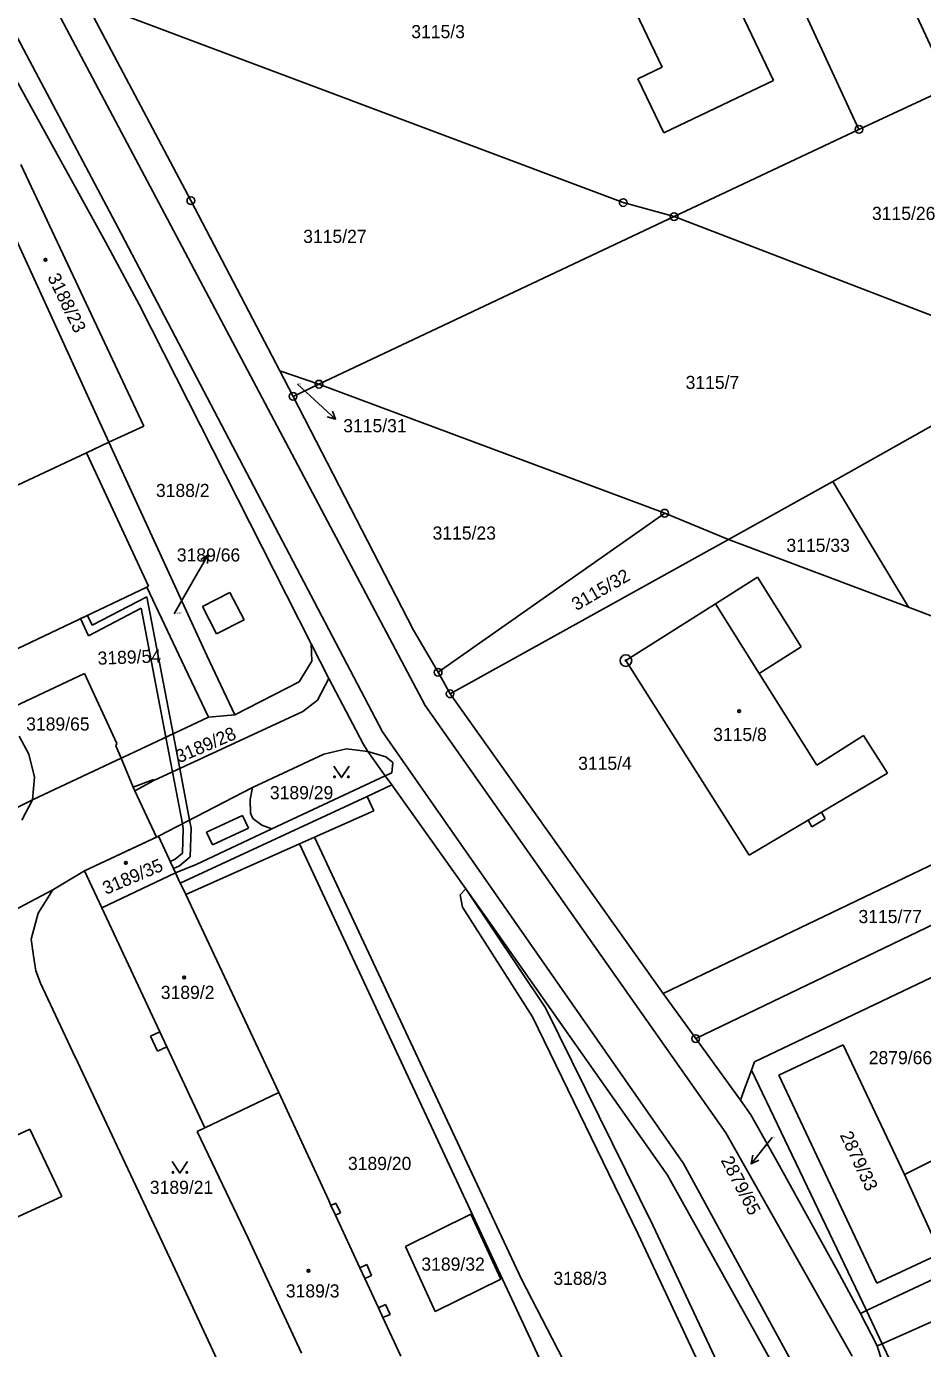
# Model space of a CAD drawing. Extents: x -593183 to -588034, y -1130415 to -1124994.
# Drawn here: x -591857.8 to -591741.6, y -1127874.8 to -1127703.4 of the extents above; entities that cross this region are included whole.
import ezdxf

# ---------------------------------------------------------------- set-up
doc = ezdxf.new("R2010")
doc.units = 0
for name, color, linetype in [('Vrstva 1', 7, 'Continuous'), ('Vrstva 16', 7, 'Continuous'), ('Vrstva 18', 7, 'Continuous'), ('Vrstva 19', 7, 'Continuous'), ('Vrstva 24', 7, 'Continuous'), ('Vrstva 25', 7, 'Continuous'), ('Vrstva 27', 7, 'Continuous'), ('Vrstva 4', 7, 'Continuous')]:
    doc.layers.add(name, color=color, linetype=linetype)

msp = doc.modelspace()

# ---------------------------------------------------------------- linework, layer by layer
at = {"layer": 'Vrstva 1'}
for p, q in [((-591781.34, -1127648.93), (-591749.86, -1127716.73)), ((-591788.2, -1127653.34), (-591760.92, -1127710.38)), ((-591870.18, -1127690.32), (-591847.52, -1127731.32)), ((-591775.36, -1127708.65), (-591783.45, -1127691.72)), ((-591850.19, -1127700.03), (-591780.42, -1127726.22)), ((-591850.19, -1127700.03), (-591836.46, -1127725.97)), ((-591778.51, -1127710.16), (-591775.36, -1127708.65)), ((-591775.15, -1127717.18), (-591778.51, -1127710.16)), ((-591760.92, -1127710.38), (-591775.15, -1127717.18)), ((-591749.86, -1127716.73), (-591738.07, -1127711.25)), ((-591773.82, -1127728.04), (-591749.86, -1127716.73)), ((-591858.52, -1127721.29), (-591842.55, -1127755.19)), ((-591862.67, -1127723.27), (-591847.08, -1127757.27)), ((-591836.46, -1127725.97), (-591824.95, -1127748.03)), ((-591780.42, -1127726.22), (-591773.82, -1127728.04)), ((-591819.86, -1127749.76), (-591773.82, -1127728.04)), ((-591773.82, -1127728.04), (-591739.19, -1127741.33)), ((-591847.52, -1127731.32), (-591843.16, -1127739.43)), ((-591843.16, -1127739.43), (-591820.85, -1127783.43)), ((-591824.95, -1127748.03), (-591819.86, -1127749.76)), ((-591824.95, -1127748.03), (-591823.21, -1127751.34)), ((-591823.21, -1127751.34), (-591819.86, -1127749.76)), ((-591823.21, -1127751.34), (-591807.6, -1127781.65)), ((-591819.86, -1127749.76), (-591775.04, -1127766.48)), ((-591753.25, -1127762.37), (-591735.8, -1127752.56)), ((-591842.55, -1127755.19), (-591847.08, -1127757.27)), ((-591850.01, -1127758.65), (-591847.08, -1127757.27)), ((-591847.08, -1127757.27), (-591834.41, -1127784.91)), ((-591894.52, -1127779.59), (-591850.01, -1127758.65)), ((-591850.01, -1127758.65), (-591841.94, -1127775.95)), ((-591766.79, -1127769.88), (-591753.25, -1127762.37)), ((-591753.25, -1127762.37), (-591743.44, -1127778.66)), ((-591804.41, -1127787.1), (-591775.04, -1127766.48)), ((-591775.04, -1127766.48), (-591766.79, -1127769.88)), ((-591802.86, -1127789.89), (-591766.79, -1127769.88)), ((-591766.79, -1127769.88), (-591743.44, -1127778.66)), ((-591768.47, -1127778.23), (-591763.01, -1127774.79)), ((-591763.01, -1127774.79), (-591757.34, -1127783.8)), ((-591886.01, -1127796.88), (-591842.19, -1127776.07)), ((-591842.19, -1127776.07), (-591841.94, -1127775.95)), ((-591842.19, -1127776.07), (-591837.23, -1127786.5)), ((-591780.07, -1127785.59), (-591768.47, -1127778.23)), ((-591743.44, -1127778.66), (-591740.48, -1127779.77)), ((-591807.6, -1127781.65), (-591804.41, -1127787.1)), ((-591820.85, -1127783.43), (-591820.8, -1127785.68)), ((-591820.85, -1127783.43), (-591818.57, -1127787.9)), ((-591757.34, -1127783.8), (-591762.78, -1127787.27)), ((-591834.41, -1127784.91), (-591830.78, -1127792.61)), ((-591780.07, -1127785.59), (-591764.11, -1127810.79)), ((-591877.07, -1127799.95), (-591850.27, -1127787.24)), ((-591846.04, -1127796.33), (-591850.27, -1127787.24)), ((-591837.23, -1127786.5), (-591834.19, -1127792.91)), ((-591820.8, -1127785.68), (-591822.41, -1127788.33)), ((-591804.41, -1127787.1), (-591802.86, -1127789.89)), ((-591755.3, -1127799.16), (-591762.78, -1127787.27)), ((-591822.41, -1127788.33), (-591830.78, -1127792.61)), ((-591818.57, -1127787.9), (-591820.03, -1127790.73)), ((-591818.57, -1127787.9), (-591814.14, -1127796.36)), ((-591821.95, -1127792.19), (-591820.03, -1127790.73)), ((-591802.86, -1127789.89), (-591775.26, -1127828.75)), ((-591821.95, -1127792.19), (-591841.25, -1127801.13)), ((-591834.19, -1127792.91), (-591845.21, -1127798.12)), ((-591834.19, -1127792.91), (-591830.78, -1127792.61)), ((-591858.7, -1127795.39), (-591857.46, -1127797.72)), ((-591749.29, -1127795.29), (-591755.3, -1127799.16)), ((-591746.18, -1127800.16), (-591749.29, -1127795.29)), ((-591846.17, -1127796.65), (-591846.04, -1127796.33)), ((-591846.17, -1127796.65), (-591845.5, -1127798.25)), ((-591816.3, -1127797.03), (-591819.24, -1127797.71)), ((-591816.3, -1127797.03), (-591813.52, -1127797.35)), ((-591814.14, -1127796.36), (-591813.52, -1127797.35)), ((-591813.52, -1127797.35), (-591811.26, -1127800.53)), ((-591857.46, -1127797.72), (-591856.74, -1127800.68)), ((-591845.5, -1127798.25), (-591856.97, -1127803.63)), ((-591845.21, -1127798.12), (-591845.5, -1127798.25)), ((-591845.5, -1127798.25), (-591843.94, -1127802)), ((-591819.24, -1127797.71), (-591828.48, -1127802.02)), ((-591856.74, -1127800.68), (-591856.97, -1127803.63)), ((-591841.32, -1127800.98), (-591843.94, -1127802)), ((-591841.32, -1127800.98), (-591841.25, -1127801.13)), ((-591811.26, -1127800.53), (-591810.42, -1127801.7)), ((-591754.73, -1127805.23), (-591746.18, -1127800.16)), ((-591828.48, -1127802.02), (-591840.67, -1127808.35)), ((-591810.42, -1127801.7), (-591813.59, -1127803.18)), ((-591810.42, -1127801.7), (-591800.82, -1127815.17)), ((-591856.97, -1127803.63), (-591861.54, -1127805.88)), ((-591856.97, -1127803.63), (-591858.38, -1127806.28)), ((-591813.59, -1127803.18), (-591812.73, -1127805.04)), ((-591775.26, -1127828.75), (-591722.99, -1127803.69)), ((-591812.73, -1127805.04), (-591820.43, -1127808.47)), ((-591755.95, -1127807.12), (-591754.22, -1127806.1)), ((-591754.22, -1127806.1), (-591754.73, -1127805.23)), ((-591764.11, -1127810.79), (-591756.46, -1127806.26)), ((-591756.46, -1127806.26), (-591755.95, -1127807.12)), ((-591840.92, -1127808.47), (-591850.24, -1127812.85)), ((-591840.67, -1127808.35), (-591840.92, -1127808.47)), ((-591840.67, -1127808.35), (-591838.44, -1127813.1)), ((-591822.36, -1127809.33), (-591837.12, -1127815.91)), ((-591820.43, -1127808.47), (-591822.36, -1127809.33)), ((-591822.36, -1127809.33), (-591780.51, -1127899.13)), ((-591850.24, -1127812.85), (-591854.35, -1127815.29)), ((-591850.24, -1127812.85), (-591848.01, -1127817.61)), ((-591771.02, -1127834.58), (-591723.03, -1127811.48)), ((-591710.01, -1127812.12), (-591763.4, -1127837.57)), ((-591838.44, -1127813.1), (-591848.01, -1127817.61)), ((-591838.44, -1127813.1), (-591837.85, -1127814.45)), ((-591837.85, -1127814.45), (-591837.58, -1127814.93)), ((-591854.35, -1127815.29), (-591856.25, -1127818.31)), ((-591837.58, -1127814.93), (-591837.12, -1127815.91)), ((-591837.12, -1127815.91), (-591825.05, -1127841.55)), ((-591800.82, -1127815.17), (-591798.27, -1127818.75)), ((-591848.01, -1127817.61), (-591840.48, -1127833.7)), ((-591856.25, -1127818.31), (-591857.16, -1127821.68)), ((-591798.27, -1127818.75), (-591774.67, -1127852.28)), ((-591857.16, -1127821.68), (-591856.85, -1127823.84)), ((-591856.85, -1127823.84), (-591856.55, -1127825.78)), ((-591856.55, -1127825.78), (-591855.96, -1127827.38)), ((-591855.96, -1127827.38), (-591851.75, -1127836.36)), ((-591775.26, -1127828.75), (-591771.02, -1127834.58)), ((-591840.48, -1127833.7), (-591841.7, -1127834.27)), ((-591841.7, -1127834.27), (-591840.79, -1127836.21)), ((-591771.02, -1127834.58), (-591765.23, -1127842.58)), ((-591851.75, -1127836.36), (-591851.12, -1127837.67)), ((-591839.58, -1127835.64), (-591840.79, -1127836.21)), ((-591839.58, -1127835.64), (-591834.66, -1127846.15)), ((-591751.92, -1127835.38), (-591760.23, -1127839.33)), ((-591751.92, -1127835.38), (-591743.94, -1127852.19)), ((-591851.12, -1127837.67), (-591838.51, -1127864.52)), ((-591763.8, -1127838.66), (-591764.73, -1127841.2)), ((-591763.4, -1127837.57), (-591763.8, -1127838.66)), ((-591763.8, -1127838.66), (-591748.9, -1127869.82)), ((-591760.23, -1127839.33), (-591747.54, -1127866.28)), ((-591825.05, -1127841.55), (-591834.66, -1127846.15)), ((-591825.05, -1127841.55), (-591818.59, -1127855.58)), ((-591764.73, -1127841.2), (-591765.23, -1127842.58)), ((-591765.23, -1127842.58), (-591763.88, -1127844.45)), ((-591763.88, -1127844.45), (-591760.59, -1127850.28)), ((-591857.33, -1127846.32), (-591862.51, -1127848.73)), ((-591857.33, -1127846.32), (-591853.21, -1127855.03)), ((-591834.66, -1127846.15), (-591835.66, -1127846.62)), ((-591835.66, -1127846.62), (-591829.03, -1127860.44)), ((-591735.84, -1127848.13), (-591743.94, -1127852.19)), ((-591760.59, -1127850.28), (-591752.68, -1127864.61)), ((-591774.67, -1127852.28), (-591759.72, -1127879.13)), ((-591743.94, -1127852.19), (-591739.27, -1127862.43)), ((-591853.21, -1127855.03), (-591898.25, -1127876.01)), ((-591818.59, -1127855.58), (-591818.3, -1127856.2)), ((-591817.67, -1127855.9), (-591818.3, -1127856.2)), ((-591817.08, -1127857.18), (-591817.71, -1127857.47)), ((-591817.71, -1127857.47), (-591814.56, -1127864.29)), ((-591817.67, -1127855.9), (-591817.08, -1127857.18)), ((-591800.15, -1127857.35), (-591808.65, -1127861.54)), ((-591800.15, -1127857.35), (-591796.27, -1127865.78)), ((-591829.03, -1127860.44), (-591822.13, -1127875.37)), ((-591808.65, -1127861.54), (-591804.78, -1127869.97)), ((-591739.27, -1127862.43), (-591747.54, -1127866.28)), ((-591813.67, -1127863.88), (-591814.56, -1127864.29)), ((-591813.67, -1127863.88), (-591813.03, -1127865.27)), ((-591838.51, -1127864.52), (-591831.38, -1127879.84)), ((-591813.03, -1127865.27), (-591813.92, -1127865.67)), ((-591813.92, -1127865.67), (-591812.15, -1127869.49)), ((-591796.27, -1127865.78), (-591804.78, -1127869.97)), ((-591752.68, -1127864.61), (-591749.68, -1127870.19)), ((-591738.1, -1127864.76), (-591748.9, -1127869.82)), ((-591811.22, -1127869.06), (-591812.15, -1127869.49)), ((-591811.22, -1127869.06), (-591810.64, -1127870.32)), ((-591735.9, -1127869.25), (-591746.84, -1127874.13)), ((-591810.64, -1127870.32), (-591811.57, -1127870.75)), ((-591811.57, -1127870.75), (-591809.25, -1127875.76)), ((-591748.9, -1127869.82), (-591749.68, -1127870.19)), ((-591749.68, -1127870.19), (-591747.49, -1127874.42)), ((-591746.84, -1127874.13), (-591747.49, -1127874.42)), ((-591747.49, -1127874.42), (-591746.29, -1127878.3)), ((-591746.84, -1127874.13), (-591745.75, -1127876.4))]:
    msp.add_line(p, q, dxfattribs=at)
msp.add_lwpolyline([(-591782.49, -1127646.49), (-591770.69, -1127641.03), (-591738.07, -1127711.25)], dxfattribs=at)
at = {"layer": 'Vrstva 16'}
for p, q in [((-591822.66, -1127749.76), (-591819.92, -1127752.26)), ((-591838.62, -1127779.51), (-591835.73, -1127774.48)), ((-591761.11, -1127847.4), (-591761.97, -1127848.46))]:
    msp.add_line(p, q, dxfattribs=at)
at = {"layer": 'Vrstva 24'}
for centre, radius in [((-591749.86, -1127716.73), 0.5), ((-591749.86, -1127716.73), 0.0327), ((-591836.46, -1127725.97), 0.5), ((-591836.46, -1127725.97), 0.0327), ((-591780.42, -1127726.22), 0.5), ((-591780.42, -1127726.22), 0.0327), ((-591773.82, -1127728.04), 0.5), ((-591773.82, -1127728.04), 0.0327), ((-591819.86, -1127749.76), 0.5), ((-591823.21, -1127751.34), 0.5), ((-591823.21, -1127751.34), 0.0327), ((-591819.86, -1127749.76), 0.0327), ((-591775.04, -1127766.48), 0.5), ((-591775.04, -1127766.48), 0.0327), ((-591780.07, -1127785.59), 0.75), ((-591780.07, -1127785.59), 0.0903), ((-591804.41, -1127787.1), 0.5), ((-591804.41, -1127787.1), 0.0327), ((-591802.86, -1127789.89), 0.5), ((-591802.86, -1127789.89), 0.0327), ((-591771.02, -1127834.58), 0.5), ((-591771.02, -1127834.58), 0.0327)]:
    msp.add_circle(centre, radius, dxfattribs=at)
at = {"layer": 'Vrstva 25'}
for p, q in [((-591819.92, -1127752.26), (-591817.71, -1127754.29)), ((-591835.73, -1127774.48), (-591834.23, -1127771.88)), ((-591761.97, -1127848.46), (-591763.85, -1127850.8))]:
    msp.add_line(p, q, dxfattribs=at)
for points in [[(-591818.11, -1127753.24), (-591817.71, -1127754.29), (-591818.78, -1127753.98)], [(-591835.17, -1127772.5), (-591834.23, -1127771.88), (-591834.3, -1127773)], [(-591815.94, -1127799.25), (-591816.94, -1127800.75), (-591817.94, -1127799.25)], [(-591836.88, -1127850.51), (-591837.88, -1127852.01), (-591838.88, -1127850.51)], [(-591762.84, -1127850.33), (-591763.85, -1127850.8), (-591763.61, -1127849.7)]]:
    msp.add_lwpolyline(points, dxfattribs=at)
for centre, radius in [((-591855.32, -1127733.63), 0.175), ((-591855.32, -1127733.63), 0.15), ((-591765.4, -1127792.14), 0.175), ((-591765.4, -1127792.14), 0.15), ((-591817.84, -1127800.65), 0.1), ((-591816.04, -1127800.65), 0.1), ((-591844.89, -1127811.81), 0.175), ((-591844.89, -1127811.81), 0.15), ((-591837.34, -1127826.65), 0.175), ((-591837.34, -1127826.65), 0.15), ((-591838.78, -1127851.91), 0.1), ((-591836.98, -1127851.91), 0.1), ((-591821.22, -1127864.67), 0.175), ((-591821.22, -1127864.67), 0.15)]:
    msp.add_circle(centre, radius, dxfattribs=at)
at = {"layer": 'Vrstva 27'}
for p, q in [((-591849.26, -1127781), (-591842.16, -1127777.3)), ((-591842.16, -1127777.3), (-591838.77, -1127795.08)), ((-591850.77, -1127780.15), (-591849.87, -1127779.72)), ((-591849.72, -1127782.36), (-591850.77, -1127780.15)), ((-591849.87, -1127779.72), (-591849.26, -1127781)), ((-591842.9, -1127778.8), (-591849.72, -1127782.36)), ((-591839.7, -1127795.52), (-591842.9, -1127778.8)), ((-591820.03, -1127790.73), (-591818.57, -1127787.9)), ((-591818.57, -1127787.9), (-591814.14, -1127796.36)), ((-591821.95, -1127792.19), (-591820.03, -1127790.73)), ((-591841.25, -1127801.13), (-591821.95, -1127792.19)), ((-591839.7, -1127795.52), (-591838.77, -1127795.08)), ((-591838.77, -1127795.08), (-591839.7, -1127795.52)), ((-591838.85, -1127800.02), (-591839.7, -1127795.52)), ((-591838.77, -1127795.08), (-591837.91, -1127799.58)), ((-591816.3, -1127797.03), (-591819.24, -1127797.71)), ((-591813.52, -1127797.35), (-591816.3, -1127797.03)), ((-591814.14, -1127796.36), (-591813.52, -1127797.35)), ((-591856.97, -1127803.63), (-591845.5, -1127798.25)), ((-591845.5, -1127798.25), (-591843.94, -1127802)), ((-591819.24, -1127797.71), (-591828.48, -1127802.02)), ((-591843.94, -1127802), (-591841.32, -1127800.98)), ((-591841.32, -1127800.98), (-591841.25, -1127801.13)), ((-591837.56, -1127806.74), (-591838.85, -1127800.02)), ((-591837.91, -1127799.58), (-591836.64, -1127806.26)), ((-591828.48, -1127802.02), (-591840.67, -1127808.35)), ((-591858.38, -1127806.28), (-591856.97, -1127803.63)), ((-591837.44, -1127807.37), (-591837.56, -1127806.74)), ((-591837.55, -1127810.54), (-591837.44, -1127807.37)), ((-591836.64, -1127806.26), (-591836.44, -1127807.29)), ((-591836.44, -1127807.29), (-591836.57, -1127811.02)), ((-591840.67, -1127808.35), (-591850.24, -1127812.85)), ((-591839.13, -1127811.63), (-591838.49, -1127811.32)), ((-591838.49, -1127811.32), (-591837.55, -1127810.54)), ((-591836.57, -1127811.02), (-591837.95, -1127812.18)), ((-591850.24, -1127812.85), (-591854.35, -1127815.29)), ((-591838.71, -1127812.53), (-591839.13, -1127811.63)), ((-591837.95, -1127812.18), (-591838.71, -1127812.53)), ((-591854.35, -1127815.29), (-591930.45, -1127855.72))]:
    msp.add_line(p, q, dxfattribs=at)
at = {"layer": 'Vrstva 4'}
for p, q in [((-591873.65, -1127677.09), (-591845.46, -1127730.32)), ((-591857.86, -1127693.72), (-591839.88, -1127727.62)), ((-591839.88, -1127727.62), (-591806.08, -1127791.42)), ((-591845.46, -1127730.32), (-591811.62, -1127794.82)), ((-591831.4, -1127776.75), (-591834.95, -1127778.58)), ((-591831.4, -1127776.75), (-591829.57, -1127780.3)), ((-591834.95, -1127778.58), (-591833.12, -1127782.12)), ((-591768.47, -1127778.23), (-591762.78, -1127787.27)), ((-591829.57, -1127780.3), (-591833.12, -1127782.12)), ((-591767.11, -1127846.79), (-591806.08, -1127791.42)), ((-591811.62, -1127794.82), (-591772.6, -1127850.78)), ((-591813.52, -1127797.35), (-591811.17, -1127798.07)), ((-591811.17, -1127798.07), (-591810.27, -1127798.8)), ((-591810.27, -1127798.8), (-591810.41, -1127800.13)), ((-591811.26, -1127800.53), (-591825.97, -1127807.41)), ((-591810.41, -1127800.13), (-591811.26, -1127800.53)), ((-591843.94, -1127802), (-591843.73, -1127802.45)), ((-591841.25, -1127801.13), (-591843.73, -1127802.45)), ((-591843.73, -1127802.45), (-591840.92, -1127808.47)), ((-591828.48, -1127802.02), (-591828.79, -1127803.6)), ((-591813.59, -1127803.18), (-591837.85, -1127814.45)), ((-591828.79, -1127803.6), (-591828.75, -1127805.34)), ((-591829.76, -1127805.65), (-591834.43, -1127807.83)), ((-591829.76, -1127805.65), (-591828.99, -1127807.3)), ((-591828.75, -1127805.34), (-591828.41, -1127806.07)), ((-591828.41, -1127806.07), (-591827.25, -1127806.91)), ((-591756.46, -1127806.26), (-591754.73, -1127805.23)), ((-591825.97, -1127807.41), (-591835.77, -1127812)), ((-591834.43, -1127807.83), (-591833.67, -1127809.46)), ((-591828.99, -1127807.3), (-591833.67, -1127809.46)), ((-591827.25, -1127806.91), (-591825.97, -1127807.41)), ((-591820.43, -1127808.47), (-591793.62, -1127865.75)), ((-591835.77, -1127812), (-591838.44, -1127813.1)), ((-591800.82, -1127815.17), (-591801.55, -1127815.96)), ((-591801.55, -1127815.96), (-591801.27, -1127817.54)), ((-591800.82, -1127815.17), (-591790.51, -1127830.58)), ((-591801.27, -1127817.54), (-591792.17, -1127831.74)), ((-591792.17, -1127831.74), (-591778.47, -1127859.91)), ((-591790.51, -1127830.58), (-591776.58, -1127858.78)), ((-591840.48, -1127833.7), (-591839.58, -1127835.64)), ((-591767.11, -1127846.79), (-591750.74, -1127875.75)), ((-591772.6, -1127850.78), (-591757.58, -1127878.32)), ((-591818.3, -1127856.2), (-591817.71, -1127857.47)), ((-591776.58, -1127858.78), (-591757.2, -1127900.05)), ((-591778.47, -1127859.91), (-591760.06, -1127899.19)), ((-591814.56, -1127864.29), (-591813.92, -1127865.67)), ((-591793.62, -1127865.75), (-591772.58, -1127906.25)), ((-591812.15, -1127869.49), (-591811.57, -1127870.75)), ((-591748.9, -1127869.82), (-591746.84, -1127874.13))]:
    msp.add_line(p, q, dxfattribs=at)

# ---------------------------------------------------------------- texts
at = {"layer": 'Vrstva 16'}
for s, p in [('3115/31', (-591816.71, -1127755.99)), ('3189/66', (-591838.28, -1127772.74))]:
    msp.add_text(s, height=1.7, dxfattribs=at).set_placement(p)
msp.add_text('2879/65', height=1.7, rotation=297.5352, dxfattribs=at).set_placement((-591767.81, -1127850.35))
at = {"layer": 'Vrstva 18'}
for s, height, p in [('3115/3', 1.7, (-591807.89, -1127704.91)), ('3115/26', 1.7, (-591748.17, -1127728.47)), ('3115/27', 1.7, (-591821.9, -1127731.45)), ('3115/7', 1.7, (-591772.33, -1127750.38)), ('3115/31', 0.1, (-591822.66, -1127749.76)), ('3188/2', 1.7, (-591840.99, -1127764.38)), ('3115/23', 1.7, (-591805.13, -1127769.9)), ('3115/33', 1.7, (-591759.26, -1127771.49)), ('3189/66', 0.2, (-591838.62, -1127779.51)), ('3115/4', 1.7, (-591786.26, -1127799.74)), ('3189/29', 1.7, (-591826.22, -1127803.55)), ('3115/77', 1.7, (-591749.92, -1127819.61)), ('2879/66', 1.7, (-591748.59, -1127837.9)), ('2879/65', 0.1, (-591761.11, -1127847.4)), ('3189/20', 1.7, (-591816.1, -1127851.61)), ('3189/21', 1.7, (-591841.78, -1127854.71)), ('3189/32', 1.7, (-591806.58, -1127864.66)), ('3188/3', 1.7, (-591789.47, -1127866.5))]:
    msp.add_text(s, height=height, dxfattribs=at).set_placement(p)
for s, rotation, p in [('3115/32', 30.054, (-591786.48, -1127779.18)), ('3189/54', 2.1423, (-591848.52, -1127786.13)), ('3189/28', 23.2091, (-591837.98, -1127798.9)), ('2879/33', 295.2144, (-591752.37, -1127847.07))]:
    msp.add_text(s, height=1.7, rotation=rotation, dxfattribs=at).set_placement(p)
at = {"layer": 'Vrstva 19'}
for s, rotation, p in [('3188/23', 296.0168, (-591855.1, -1127735.88)), ('3189/35', 23.0089, (-591847.46, -1127815.96))]:
    msp.add_text(s, height=1.7, rotation=rotation, dxfattribs=at).set_placement(p)
for s, p in [('3189/65', (-591857.81, -1127794.65)), ('3115/8', (-591768.76, -1127796.01)), ('3189/2', (-591840.36, -1127829.44)), ('3189/3', (-591824.15, -1127868.13))]:
    msp.add_text(s, height=1.7, dxfattribs=at).set_placement(p)

doc.saveas('drawing.dxf')
